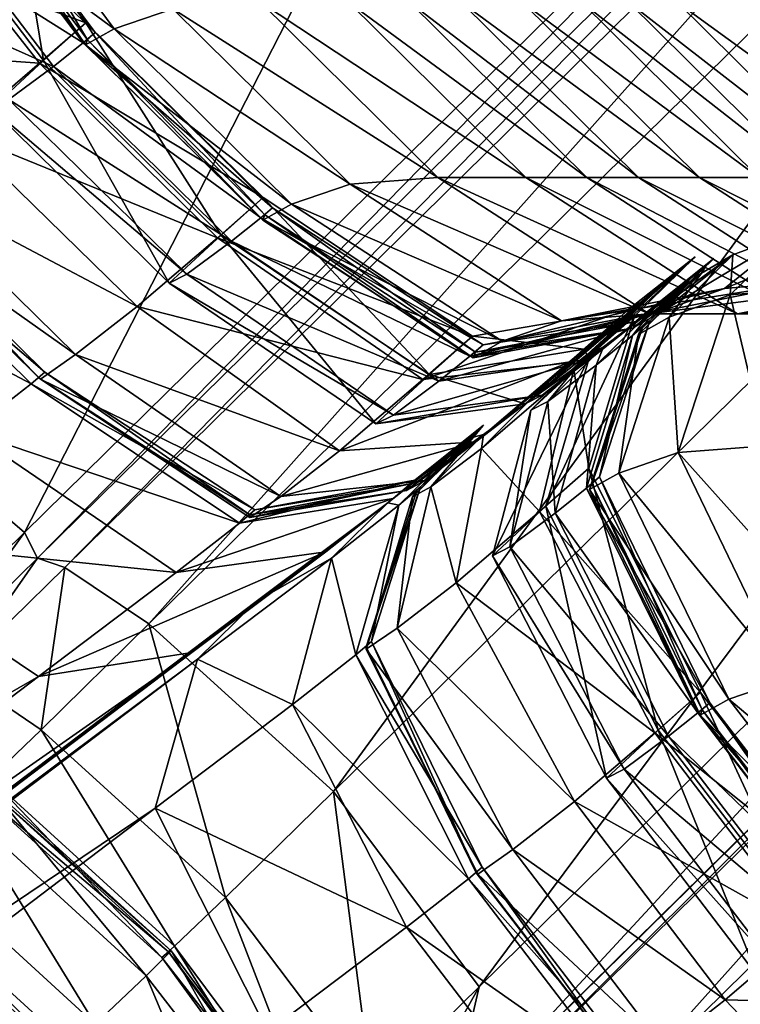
# Model space of a CAD drawing. Header units: millimetres. Extents: x 2387 to 13955, y -4964 to 364.
# Tile 664 of 1056: x 7045.91 to 7050.94, y -2846.22 to -2839.35. Entities that reach past the tile are written whole.
import ezdxf

# ---------------------------------------------------------------- set-up
doc = ezdxf.new("R2010")
doc.units = ezdxf.units.MM
doc.header["$MEASUREMENT"] = 0
doc.layers.add('Predefinito', color=7, linetype='Continuous', true_color=0x000000)

msp = doc.modelspace()

# ---------------------------------------------------------------- linework, layer by layer
at = {"layer": 'Predefinito'}
for points in [[(7043.1484, -2826.8787, 485.8323), (7050.9524, -2833.1665, 485.8435), (7043.3201, -2840.6766, 440.6501)], [(7045.9486, -2842.9292, 440.6993), (7043.3201, -2840.6766, 440.6501), (7050.9524, -2833.1665, 485.8435)], [(7050.9524, -2833.1665, 485.8435), (7053.5766, -2835.4239, 485.8769), (7045.9486, -2842.9292, 440.6993)], [(7046.0385, -2843.108, 440.7321), (7045.9486, -2842.9292, 440.6993), (7053.5766, -2835.4239, 485.8769)], [(7053.5766, -2835.4239, 485.8769), (7053.6634, -2835.6057, 485.8992), (7046.0385, -2843.108, 440.7321)], [(7046.2277, -2843.1725, 440.6993), (7046.0385, -2843.108, 440.7321), (7053.6634, -2835.6057, 485.8992)], [(7053.6634, -2835.6057, 485.8992), (7053.8554, -2835.6669, 485.8769), (7046.2277, -2843.1725, 440.6993)], [(7046.8158, -2843.5668, 440.6501), (7046.2277, -2843.1725, 440.6993), (7053.8554, -2835.6669, 485.8769)], [(7053.8554, -2835.6669, 485.8769), (7054.4477, -2836.0563, 485.8435), (7046.8158, -2843.5668, 440.6501)], [(7048.1022, -2844.7348, 440.6337), (7046.8158, -2843.5668, 440.6501), (7054.4477, -2836.0563, 485.8435)], [(7054.4477, -2836.0563, 485.8435), (7055.7355, -2837.2228, 485.8323), (7048.1022, -2844.7348, 440.6337)], [(7049.1175, -2846.0976, 440.7532), (7048.1022, -2844.7348, 440.6337), (7055.7355, -2837.2228, 485.8323)], [(7055.7355, -2837.2228, 485.8323), (7056.7391, -2838.596, 485.9135), (7049.1175, -2846.0976, 440.7532)], [(7048.8923, -2847.0761, 441.1116), (7049.1175, -2846.0976, 440.7532), (7056.7391, -2838.596, 485.9135)], [(7056.7391, -2838.596, 485.9135), (7056.4782, -2839.6059, 486.157), (7048.8923, -2847.0761, 441.1116)], [(7046.3745, -2839.3744, 789.359), (7045.9419, -2838.8008, 789.3425), (7045.6107, -2839.0948, 789.2394)], [(7046.0789, -2839.6373, 789.535), (7045.6449, -2839.0655, 789.5625), (7045.9419, -2838.8008, 789.3425)], [(7045.9419, -2838.8008, 789.3425), (7046.3745, -2839.3744, 789.359), (7046.0789, -2839.6373, 789.535)], [(7046.5732, -2839.4175, 803.5922), (7046.1448, -2838.8395, 803.6104), (7045.9424, -2838.953, 798.4803)], [(7046.1448, -2838.8395, 803.6104), (7046.5732, -2839.4175, 803.5922), (7046.9828, -2839.2774, 817.325)], [(7046.4405, -2839.4432, 796.3967), (7046.012, -2838.8652, 796.3848), (7045.9244, -2838.9407, 796.175)], [(7046.3719, -2839.5297, 798.4517), (7045.9424, -2838.953, 798.4803), (7045.958, -2838.9155, 796.6125)], [(7046.3868, -2839.4933, 796.5981), (7045.958, -2838.9155, 796.6125), (7046.012, -2838.8652, 796.3848)], [(7045.958, -2838.9155, 796.6125), (7046.3868, -2839.4933, 796.5981), (7046.3719, -2839.5297, 798.4517)], [(7046.012, -2838.8652, 796.3848), (7046.4405, -2839.4432, 796.3967), (7046.3868, -2839.4933, 796.5981)], [(7046.3562, -2839.5149, 796.2128), (7045.9244, -2838.9407, 796.175), (7045.714, -2839.1109, 795.2578)], [(7045.9244, -2838.9407, 796.175), (7046.3562, -2839.5149, 796.2128), (7046.4405, -2839.4432, 796.3967)], [(7045.9424, -2838.953, 798.4803), (7046.3719, -2839.5297, 798.4517), (7046.5732, -2839.4175, 803.5922)], [(7046.0524, -2839.6577, 789.2979), (7045.6107, -2839.0948, 789.2394), (7045.0404, -2839.5851, 788.4381)], [(7046.1502, -2839.68, 795.2977), (7045.714, -2839.1109, 795.2578), (7045.3999, -2839.3444, 792.9076)], [(7045.6107, -2839.0948, 789.2394), (7046.0524, -2839.6577, 789.2979), (7046.3745, -2839.3744, 789.359)], [(7045.6449, -2839.0655, 789.5625), (7046.0789, -2839.6373, 789.535), (7045.7168, -2839.9737, 790.4937)], [(7045.714, -2839.1109, 795.2578), (7046.1502, -2839.68, 795.2977), (7046.3562, -2839.5149, 796.2128)], [(7048.8298, -2840.4528, 844.9528), (7047.5928, -2839.2307, 844.9553), (7046.9828, -2839.2774, 817.325)], [(7047.5928, -2839.2307, 844.9553), (7048.8298, -2840.4528, 844.9528), (7049.4445, -2840.4528, 882.0847)], [(7049.4445, -2840.4528, 882.0847), (7048.2078, -2839.2307, 882.0895), (7047.5928, -2839.2307, 844.9553)], [(7049.8684, -2840.4528, 924.3302), (7048.6316, -2839.2307, 924.3334), (7048.2078, -2839.2307, 882.0895)], [(7048.2078, -2839.2307, 882.0895), (7049.4445, -2840.4528, 882.0847), (7049.8684, -2840.4528, 924.3302)], [(7048.6316, -2839.2307, 924.3334), (7049.8684, -2840.4528, 924.3302), (7050.2293, -2840.4528, 973.5469)], [(7050.2293, -2840.4528, 973.5469), (7048.9924, -2839.2307, 973.5475), (7048.6316, -2839.2307, 924.3334)], [(7050.6548, -2840.4528, 1031.5925), (7049.4179, -2839.2308, 1031.5923), (7048.9924, -2839.2307, 973.5475)], [(7048.9924, -2839.2307, 973.5475), (7050.2293, -2840.4528, 973.5469), (7050.6548, -2840.4528, 1031.5925)], [(7049.4179, -2839.2308, 1031.5923), (7050.6548, -2840.4528, 1031.5925), (7051.0695, -2840.4529, 1088.1479)], [(7051.0695, -2840.4529, 1088.1479), (7049.8326, -2839.2308, 1088.1471), (7049.4179, -2839.2308, 1031.5923)], [(7051.3976, -2840.4529, 1132.8939), (7050.1607, -2839.2308, 1132.8914), (7049.8326, -2839.2308, 1088.1471)], [(7049.8326, -2839.2308, 1088.1471), (7051.0695, -2840.4529, 1088.1479), (7051.3976, -2840.4529, 1132.8939)], [(7050.1607, -2839.2308, 1132.8914), (7051.3976, -2840.4529, 1132.8939), (7051.7369, -2840.4529, 1167.626)], [(7051.7369, -2840.4529, 1167.626), (7050.5, -2839.2309, 1167.6218), (7050.1607, -2839.2308, 1132.8914)], [(7052.1855, -2840.4529, 1194.14), (7050.9485, -2839.2309, 1194.1353), (7050.5, -2839.2309, 1167.6218)], [(7050.5, -2839.2309, 1167.6218), (7051.7369, -2840.4529, 1167.626), (7052.1855, -2840.4529, 1194.14)], [(7048.2198, -2840.4993, 817.3234), (7046.9828, -2839.2774, 817.325), (7046.5732, -2839.4175, 803.5922)], [(7046.9828, -2839.2774, 817.325), (7048.2198, -2840.4993, 817.3234), (7048.8298, -2840.4528, 844.9528)], [(7045.3999, -2839.3444, 792.9076), (7045.8387, -2839.9104, 792.903), (7046.1502, -2839.68, 795.2977)], [(7047.6131, -2840.5937, 789.3639), (7046.3745, -2839.3744, 789.359), (7046.0524, -2839.6577, 789.2979)], [(7047.3181, -2840.8562, 789.5255), (7046.0789, -2839.6373, 789.535), (7046.3745, -2839.3744, 789.359)], [(7046.3745, -2839.3744, 789.359), (7047.6131, -2840.5937, 789.3639), (7047.3181, -2840.8562, 789.5255)], [(7047.678, -2840.6643, 796.4006), (7046.4405, -2839.4432, 796.3967), (7046.3562, -2839.5149, 796.2128)], [(7047.8107, -2840.6387, 803.5861), (7046.5732, -2839.4175, 803.5922), (7046.3719, -2839.5297, 798.4517)], [(7047.6243, -2840.7143, 796.5934), (7046.3868, -2839.4933, 796.5981), (7046.4405, -2839.4432, 796.3967)], [(7046.4405, -2839.4432, 796.3967), (7047.678, -2840.6643, 796.4006), (7047.6243, -2840.7143, 796.5934)], [(7046.5732, -2839.4175, 803.5922), (7047.8107, -2840.6387, 803.5861), (7048.2198, -2840.4993, 817.3234)], [(7047.5948, -2840.7347, 796.2253), (7046.3562, -2839.5149, 796.2128), (7046.1502, -2839.68, 795.2977)], [(7046.3562, -2839.5149, 796.2128), (7047.5948, -2840.7347, 796.2253), (7047.678, -2840.6643, 796.4006)], [(7047.6098, -2840.7505, 798.4423), (7046.3719, -2839.5297, 798.4517), (7046.3868, -2839.4933, 796.5981)], [(7046.3719, -2839.5297, 798.4517), (7047.6098, -2840.7505, 798.4423), (7047.8107, -2840.6387, 803.5861)], [(7046.3868, -2839.4933, 796.5981), (7047.6243, -2840.7143, 796.5934), (7047.6098, -2840.7505, 798.4423)], [(7051.1571, -2848.1951, 440.6337), (7049.9307, -2847.0187, 440.7532), (7057.5522, -2839.5172, 485.9135)], [(7056.5178, -2839.6508, 486.157), (7057.5522, -2839.5172, 485.9135), (7049.9307, -2847.0187, 440.7532)], [(7045.0404, -2839.5851, 788.4381), (7045.4894, -2840.1394, 788.511), (7046.0524, -2839.6577, 789.2979)], [(7048.4794, -2847.4805, 441.3505), (7048.8923, -2847.0761, 441.1116), (7056.4782, -2839.6059, 486.157)], [(7056.4782, -2839.6059, 486.157), (7056.0416, -2840.0312, 486.3194), (7048.4794, -2847.4805, 441.3505)], [(7047.2941, -2840.8736, 789.3169), (7046.0524, -2839.6577, 789.2979), (7045.4894, -2840.1394, 788.511)], [(7046.9574, -2841.1909, 790.4789), (7045.7168, -2839.9737, 790.4937), (7046.0789, -2839.6373, 789.535)], [(7047.3902, -2840.8981, 795.311), (7046.1502, -2839.68, 795.2977), (7045.8387, -2839.9104, 792.903)], [(7046.0524, -2839.6577, 789.2979), (7047.2941, -2840.8736, 789.3169), (7047.6131, -2840.5937, 789.3639)], [(7046.0789, -2839.6373, 789.535), (7047.3181, -2840.8562, 789.5255), (7046.9574, -2841.1909, 790.4789)], [(7046.1502, -2839.68, 795.2977), (7047.3902, -2840.8981, 795.311), (7047.5948, -2840.7347, 796.2253)], [(7056.0416, -2840.0312, 486.3194), (7056.5178, -2839.6508, 486.157), (7048.9319, -2847.121, 441.1115)], [(7049.9307, -2847.0187, 440.7532), (7048.9319, -2847.121, 441.1115), (7056.5178, -2839.6508, 486.157)], [(7047.0795, -2841.1276, 792.9015), (7045.8387, -2839.9104, 792.903), (7045.7168, -2839.9737, 790.4937)], [(7045.8387, -2839.9104, 792.903), (7047.0795, -2841.1276, 792.9015), (7047.3902, -2840.8981, 795.311)], [(7045.7168, -2839.9737, 790.4937), (7046.9574, -2841.1909, 790.4789), (7047.0795, -2841.1276, 792.9015)], [(7048.9319, -2847.121, 441.1115), (7048.4794, -2847.4805, 441.3505), (7056.0416, -2840.0312, 486.3194)], [(7046.7336, -2841.3525, 788.5354), (7045.4894, -2840.1394, 788.511), (7045.0623, -2840.4712, 786.1584)], [(7045.4894, -2840.1394, 788.511), (7046.7336, -2841.3525, 788.5354), (7047.2941, -2840.8736, 789.3169)], [(7046.3043, -2841.6869, 786.17), (7045.0623, -2840.4712, 786.1584), (7044.8199, -2840.6392, 783.7507)], [(7045.0623, -2840.4712, 786.1584), (7046.3043, -2841.6869, 786.17), (7046.7336, -2841.3525, 788.5354)], [(7049.6934, -2841.4526, 817.3265), (7048.2198, -2840.4993, 817.3234), (7047.8107, -2840.6387, 803.5861)], [(7050.3048, -2841.4048, 844.9423), (7048.8298, -2840.4528, 844.9528), (7048.2198, -2840.4993, 817.3234)], [(7048.2198, -2840.4993, 817.3234), (7049.6934, -2841.4526, 817.3265), (7050.3048, -2841.4048, 844.9423)], [(7048.8298, -2840.4528, 844.9528), (7050.3048, -2841.4048, 844.9423), (7050.9198, -2841.4048, 882.0756)], [(7050.9198, -2841.4048, 882.0756), (7049.4445, -2840.4528, 882.0847), (7048.8298, -2840.4528, 844.9528)], [(7051.3437, -2841.4048, 924.3243), (7049.8684, -2840.4528, 924.3302), (7049.4445, -2840.4528, 882.0847)], [(7049.4445, -2840.4528, 882.0847), (7050.9198, -2841.4048, 882.0756), (7051.3437, -2841.4048, 924.3243)], [(7049.8684, -2840.4528, 924.3302), (7051.3437, -2841.4048, 924.3243), (7051.7045, -2841.4048, 973.5441)], [(7051.7045, -2841.4048, 973.5441), (7050.2293, -2840.4528, 973.5469), (7049.8684, -2840.4528, 924.3302)], [(7052.13, -2841.4048, 1031.5908), (7050.6548, -2840.4528, 1031.5925), (7050.2293, -2840.4528, 973.5469)], [(7050.2293, -2840.4528, 973.5469), (7051.7045, -2841.4048, 973.5441), (7052.13, -2841.4048, 1031.5908)], [(7050.6548, -2840.4528, 1031.5925), (7052.13, -2841.4048, 1031.5908), (7052.5447, -2841.4048, 1088.1466)], [(7052.5447, -2841.4048, 1088.1466), (7051.0695, -2840.4529, 1088.1479), (7050.6548, -2840.4528, 1031.5925)], [(7046.0888, -2841.8115, 782.5992), (7044.8511, -2840.5908, 782.5918), (7044.7544, -2840.6724, 782.4181)], [(7046.0485, -2841.8506, 782.7977), (7044.8111, -2840.6294, 782.799), (7044.8511, -2840.5908, 782.5918)], [(7044.8111, -2840.6294, 782.799), (7046.0485, -2841.8506, 782.7977), (7046.0585, -2841.859, 783.7484)], [(7046.0585, -2841.859, 783.7484), (7044.8199, -2840.6392, 783.7507), (7044.8111, -2840.6294, 782.799)], [(7044.8199, -2840.6392, 783.7507), (7046.0585, -2841.859, 783.7484), (7046.3043, -2841.6869, 786.17)], [(7044.8511, -2840.5908, 782.5918), (7046.0888, -2841.8115, 782.5992), (7046.0485, -2841.8506, 782.7977)], [(7049.071, -2841.5603, 789.3219), (7047.6131, -2840.5937, 789.3639), (7047.2941, -2840.8736, 789.3169)], [(7048.7723, -2841.8262, 789.5903), (7047.3181, -2840.8562, 789.5255), (7047.6131, -2840.5937, 789.3639)], [(7049.2799, -2841.5959, 803.6301), (7047.8107, -2840.6387, 803.5861), (7047.6098, -2840.7505, 798.4423)], [(7047.6131, -2840.5937, 789.3639), (7049.071, -2841.5603, 789.3219), (7048.7723, -2841.8262, 789.5903)], [(7047.8107, -2840.6387, 803.5861), (7049.2799, -2841.5959, 803.6301), (7049.6934, -2841.4526, 817.3265)], [(7043.3201, -2840.6766, 440.6501), (7045.9486, -2842.9292, 440.6993), (7045.1984, -2843.6631, 435.6674)], [(7045.9938, -2841.8913, 782.434), (7044.7544, -2840.6724, 782.4181), (7044.3223, -2841.0104, 780.6464)], [(7044.7544, -2840.6724, 782.4181), (7045.9938, -2841.8913, 782.434), (7046.0888, -2841.8115, 782.5992)], [(7049.147, -2841.6214, 796.3708), (7047.678, -2840.6643, 796.4006), (7047.5948, -2840.7347, 796.2253)], [(7049.0929, -2841.6718, 796.6275), (7047.6243, -2840.7143, 796.5934), (7047.678, -2840.6643, 796.4006)], [(7047.678, -2840.6643, 796.4006), (7049.147, -2841.6214, 796.3708), (7049.0929, -2841.6718, 796.6275)], [(7049.0542, -2841.7002, 796.1327), (7047.5948, -2840.7347, 796.2253), (7047.3902, -2840.8981, 795.311)], [(7047.5948, -2840.7347, 796.2253), (7049.0542, -2841.7002, 796.1327), (7049.147, -2841.6214, 796.3708)], [(7049.0759, -2841.7103, 798.5113), (7047.6098, -2840.7505, 798.4423), (7047.6243, -2840.7143, 796.5934)], [(7047.6098, -2840.7505, 798.4423), (7049.0759, -2841.7103, 798.5113), (7049.2799, -2841.5959, 803.6301)], [(7047.6243, -2840.7143, 796.5934), (7049.0929, -2841.6718, 796.6275), (7049.0759, -2841.7103, 798.5113)], [(7051.9428, -2840.7758, 844.9059), (7051.4459, -2841.175, 844.92), (7050.83, -2841.2268, 817.3379)], [(7050.83, -2841.2268, 817.3379), (7051.3239, -2840.8303, 817.3457), (7051.9428, -2840.7758, 844.9059)], [(7050.4034, -2841.3817, 803.7623), (7050.8885, -2840.9929, 803.8505), (7051.3239, -2840.8303, 817.3457)], [(7051.3239, -2840.8303, 817.3457), (7050.83, -2841.2268, 817.3379), (7050.4034, -2841.3817, 803.7623)], [(7050.8696, -2841.2716, 817.3379), (7051.3239, -2840.8303, 817.3457), (7050.8885, -2840.9929, 803.8505)], [(7051.3239, -2840.8303, 817.3457), (7050.8696, -2841.2716, 817.3379), (7051.4855, -2841.2198, 844.9199)], [(7048.7263, -2841.8629, 789.1738), (7047.2941, -2840.8736, 789.3169), (7046.7336, -2841.3525, 788.5354)], [(7048.399, -2842.1722, 790.5849), (7046.9574, -2841.1909, 790.4789), (7047.3181, -2840.8562, 789.5255)], [(7048.8376, -2841.8743, 795.2131), (7047.3902, -2840.8981, 795.311), (7047.0795, -2841.1276, 792.9015)], [(7047.2941, -2840.8736, 789.3169), (7048.7263, -2841.8629, 789.1738), (7049.071, -2841.5603, 789.3219)], [(7047.3181, -2840.8562, 789.5255), (7048.7723, -2841.8262, 789.5903), (7048.399, -2842.1722, 790.5849)], [(7047.3902, -2840.8981, 795.311), (7048.8376, -2841.8743, 795.2131), (7049.0542, -2841.7002, 796.1327)], [(7044.3223, -2841.0104, 780.6464), (7045.5628, -2842.2279, 780.6669), (7045.9938, -2841.8913, 782.434)], [(7049.7394, -2841.746, 788.7457), (7050.151, -2841.4221, 788.4603), (7050.6242, -2841.0061, 789.1146)], [(7050.6242, -2841.0061, 789.1146), (7050.1612, -2841.3753, 789.1974), (7049.7394, -2841.746, 788.7457)], [(7049.8908, -2841.6961, 789.7861), (7050.3068, -2841.2886, 789.9166), (7050.6242, -2841.0061, 789.1146)], [(7050.6242, -2841.0061, 789.1146), (7050.2008, -2841.4202, 789.1974), (7049.8908, -2841.6961, 789.7861)], [(7050.1487, -2841.5114, 795.8551), (7050.6145, -2841.1397, 795.67), (7050.755, -2841.0188, 796.222)], [(7050.755, -2841.0188, 796.222), (7050.2701, -2841.4074, 796.2814), (7050.1487, -2841.5114, 795.8551)], [(7050.2008, -2841.4202, 789.1974), (7050.6242, -2841.0061, 789.1146), (7050.151, -2841.4221, 788.4603)], [(7050.1612, -2841.3753, 789.1974), (7050.6242, -2841.0061, 789.1146), (7050.3068, -2841.2886, 789.9166)], [(7050.8885, -2840.9929, 803.8505), (7050.4034, -2841.3817, 803.7623), (7050.1902, -2841.5042, 798.7182)], [(7050.1902, -2841.5042, 798.7182), (7050.6693, -2841.1208, 798.8563), (7050.8885, -2840.9929, 803.8505)], [(7050.2544, -2841.5037, 796.7302), (7050.699, -2841.071, 796.7987), (7050.755, -2841.0188, 796.222)], [(7050.755, -2841.0188, 796.222), (7050.3097, -2841.4522, 796.2814), (7050.2544, -2841.5037, 796.7302)], [(7050.2701, -2841.4074, 796.2814), (7050.755, -2841.0188, 796.222), (7050.699, -2841.071, 796.7987)], [(7050.3097, -2841.4522, 796.2814), (7050.755, -2841.0188, 796.222), (7050.6145, -2841.1397, 795.67)], [(7050.8885, -2840.9929, 803.8505), (7050.4429, -2841.4265, 803.7624), (7050.8696, -2841.2716, 817.3379)], [(7050.4429, -2841.4265, 803.7624), (7050.8885, -2840.9929, 803.8505), (7050.6693, -2841.1208, 798.8563)], [(7050.6693, -2841.1208, 798.8563), (7050.1902, -2841.5042, 798.7182), (7050.2148, -2841.4588, 796.7302)], [(7050.699, -2841.071, 796.7987), (7050.2148, -2841.4588, 796.7302), (7050.2701, -2841.4074, 796.2814)], [(7050.2148, -2841.4588, 796.7302), (7050.699, -2841.071, 796.7987), (7050.6693, -2841.1208, 798.8563)], [(7050.699, -2841.071, 796.7987), (7050.2544, -2841.5037, 796.7302), (7050.2298, -2841.549, 798.7183)], [(7050.2298, -2841.549, 798.7183), (7050.6693, -2841.1208, 798.8563), (7050.699, -2841.071, 796.7987)], [(7050.6693, -2841.1208, 798.8563), (7050.2298, -2841.549, 798.7183), (7050.4429, -2841.4265, 803.7624)], [(7048.5199, -2842.11, 792.9115), (7047.0795, -2841.1276, 792.9015), (7046.9574, -2841.1909, 790.4789)], [(7046.9574, -2841.1909, 790.4789), (7048.399, -2842.1722, 790.5849), (7048.5199, -2842.11, 792.9115)], [(7047.0795, -2841.1276, 792.9015), (7048.5199, -2842.11, 792.9115), (7048.8376, -2841.8743, 795.2131)], [(7051.4459, -2841.175, 844.92), (7050.3048, -2841.4048, 844.9423), (7049.6934, -2841.4526, 817.3265)], [(7049.6934, -2841.4526, 817.3265), (7050.83, -2841.2268, 817.3379), (7051.4459, -2841.175, 844.92)], [(7050.6145, -2841.1397, 795.67), (7050.1487, -2841.5114, 795.8551), (7049.8959, -2841.7174, 794.9191)], [(7049.8959, -2841.7174, 794.9191), (7050.3377, -2841.367, 794.7232), (7050.6145, -2841.1397, 795.67)], [(7050.6145, -2841.1397, 795.67), (7050.1883, -2841.5563, 795.8551), (7050.3097, -2841.4522, 796.2814)], [(7050.1883, -2841.5563, 795.8551), (7050.6145, -2841.1397, 795.67), (7050.3377, -2841.367, 794.7232)], [(7050.3048, -2841.4048, 844.9423), (7051.4459, -2841.175, 844.92), (7052.061, -2841.1748, 882.0617)], [(7052.061, -2841.1748, 882.0617), (7050.9198, -2841.4048, 882.0756), (7050.3048, -2841.4048, 844.9423)], [(7052.485, -2841.1748, 924.3156), (7051.3437, -2841.4048, 924.3243), (7050.9198, -2841.4048, 882.0756)], [(7050.9198, -2841.4048, 882.0756), (7052.061, -2841.1748, 882.0617), (7052.485, -2841.1748, 924.3156)], [(7049.2799, -2841.5959, 803.6301), (7050.4034, -2841.3817, 803.7623), (7050.83, -2841.2268, 817.3379)], [(7050.83, -2841.2268, 817.3379), (7049.6934, -2841.4526, 817.3265), (7049.2799, -2841.5959, 803.6301)], [(7051.1168, -2842.3239, 844.9396), (7051.4855, -2841.2198, 844.9199), (7050.8696, -2841.2716, 817.3379)], [(7050.3068, -2841.2886, 789.9166), (7049.8908, -2841.6961, 789.7861), (7049.4794, -2842.0758, 790.9035)], [(7049.4794, -2842.0758, 790.9035), (7049.87, -2841.6909, 791.1159), (7050.3068, -2841.2886, 789.9166)], [(7050.3068, -2841.2886, 789.9166), (7049.8512, -2841.6512, 789.786), (7050.1612, -2841.3753, 789.1974)], [(7049.8512, -2841.6512, 789.786), (7050.3068, -2841.2886, 789.9166), (7049.87, -2841.6909, 791.1159)], [(7050.5054, -2842.3717, 817.3257), (7050.8696, -2841.2716, 817.3379), (7050.4429, -2841.4265, 803.7624)], [(7050.8696, -2841.2716, 817.3379), (7050.5054, -2842.3717, 817.3257), (7051.1168, -2842.3239, 844.9396)], [(7048.1452, -2842.3601, 788.3578), (7046.7336, -2841.3525, 788.5354), (7046.3043, -2841.6869, 786.17)], [(7046.7336, -2841.3525, 788.5354), (7048.1452, -2842.3601, 788.3578), (7048.7263, -2841.8629, 789.1738)], [(7048.7263, -2841.8629, 789.1738), (7049.7394, -2841.746, 788.7457), (7050.1612, -2841.3753, 789.1974)], [(7050.1612, -2841.3753, 789.1974), (7049.071, -2841.5603, 789.3219), (7048.7263, -2841.8629, 789.1738)], [(7049.071, -2841.5603, 789.3219), (7050.1612, -2841.3753, 789.1974), (7049.8512, -2841.6512, 789.786)], [(7050.4034, -2841.3817, 803.7623), (7049.2799, -2841.5959, 803.6301), (7049.0759, -2841.7103, 798.5113)], [(7049.0759, -2841.7103, 798.5113), (7050.1902, -2841.5042, 798.7182), (7050.4034, -2841.3817, 803.7623)], [(7049.5572, -2841.9718, 792.9415), (7049.9849, -2841.6338, 792.9616), (7050.3377, -2841.367, 794.7232)], [(7050.3377, -2841.367, 794.7232), (7049.8959, -2841.7174, 794.9191), (7049.5572, -2841.9718, 792.9415)], [(7049.9355, -2841.7623, 794.9191), (7050.3377, -2841.367, 794.7232), (7049.9849, -2841.6338, 792.9616)], [(7050.3377, -2841.367, 794.7232), (7049.9355, -2841.7623, 794.9191), (7050.1883, -2841.5563, 795.8551)], [(7049.0542, -2841.7002, 796.1327), (7050.1487, -2841.5114, 795.8551), (7050.2701, -2841.4074, 796.2814)], [(7050.2701, -2841.4074, 796.2814), (7049.147, -2841.6214, 796.3708), (7049.0542, -2841.7002, 796.1327)], [(7050.2148, -2841.4588, 796.7302), (7049.0929, -2841.6718, 796.6275), (7049.147, -2841.6214, 796.3708)], [(7049.0929, -2841.6718, 796.6275), (7050.2148, -2841.4588, 796.7302), (7050.1902, -2841.5042, 798.7182)], [(7050.151, -2841.4221, 788.4603), (7049.7394, -2841.746, 788.7457), (7049.0962, -2842.298, 787.8254)], [(7049.0962, -2842.298, 787.8254), (7049.4665, -2842.0108, 787.4706), (7050.151, -2841.4221, 788.4603)], [(7049.147, -2841.6214, 796.3708), (7050.2701, -2841.4074, 796.2814), (7050.2148, -2841.4588, 796.7302)], [(7049.779, -2841.7909, 788.7456), (7050.151, -2841.4221, 788.4603), (7049.4665, -2842.0108, 787.4706)], [(7049.5842, -2842.7452, 789.5901), (7049.8908, -2841.6961, 789.7861), (7050.2008, -2841.4202, 789.1974)], [(7050.2008, -2841.4202, 789.1974), (7049.8829, -2842.4793, 789.3215), (7049.5842, -2842.7452, 789.5901)], [(7049.8829, -2842.4793, 789.3215), (7050.2008, -2841.4202, 789.1974), (7049.779, -2841.7909, 788.7456)], [(7050.151, -2841.4221, 788.4603), (7049.779, -2841.7909, 788.7456), (7050.2008, -2841.4202, 789.1974)], [(7049.9049, -2842.5908, 796.6275), (7050.2544, -2841.5037, 796.7302), (7050.3097, -2841.4522, 796.2814)], [(7050.3097, -2841.4522, 796.2814), (7049.9589, -2842.5404, 796.3707), (7049.9049, -2842.5908, 796.6275)], [(7049.9589, -2842.5404, 796.3707), (7050.3097, -2841.4522, 796.2814), (7050.1883, -2841.5563, 795.8551)], [(7050.4429, -2841.4265, 803.7624), (7050.092, -2842.5149, 803.6301), (7050.5054, -2842.3717, 817.3257)], [(7050.092, -2842.5149, 803.6301), (7050.4429, -2841.4265, 803.7624), (7050.2298, -2841.549, 798.7183)], [(7050.1487, -2841.5114, 795.8551), (7049.0542, -2841.7002, 796.1327), (7048.8376, -2841.8743, 795.2131)], [(7048.8376, -2841.8743, 795.2131), (7049.8959, -2841.7174, 794.9191), (7050.1487, -2841.5114, 795.8551)], [(7050.1902, -2841.5042, 798.7182), (7049.0759, -2841.7103, 798.5113), (7049.0929, -2841.6718, 796.6275)], [(7050.2544, -2841.5037, 796.7302), (7049.9049, -2842.5908, 796.6275), (7049.888, -2842.6293, 798.5113)], [(7049.888, -2842.6293, 798.5113), (7050.2298, -2841.549, 798.7183), (7050.2544, -2841.5037, 796.7302)], [(7049.8512, -2841.6512, 789.786), (7048.7723, -2841.8262, 789.5903), (7049.071, -2841.5603, 789.3219)], [(7050.1883, -2841.5563, 795.8551), (7049.8662, -2842.6192, 796.1327), (7049.9589, -2842.5404, 796.3707)], [(7049.8662, -2842.6192, 796.1327), (7050.1883, -2841.5563, 795.8551), (7049.9355, -2841.7623, 794.9191)], [(7050.2298, -2841.549, 798.7183), (7049.888, -2842.6293, 798.5113), (7050.092, -2842.5149, 803.6301)], [(7048.7723, -2841.8262, 789.5903), (7049.8512, -2841.6512, 789.786), (7049.4398, -2842.0309, 790.9035)], [(7049.9849, -2841.6338, 792.9616), (7049.5572, -2841.9718, 792.9415), (7049.4398, -2842.0309, 790.9035)], [(7049.4398, -2842.0309, 790.9035), (7049.87, -2841.6909, 791.1159), (7049.9849, -2841.6338, 792.9616)], [(7049.87, -2841.6909, 791.1159), (7049.4398, -2842.0309, 790.9035), (7049.8512, -2841.6512, 789.786)], [(7049.9849, -2841.6338, 792.9616), (7049.5968, -2842.0167, 792.9415), (7049.9355, -2841.7623, 794.9191)], [(7049.5968, -2842.0167, 792.9415), (7049.9849, -2841.6338, 792.9616), (7049.87, -2841.6909, 791.1159)], [(7047.7347, -2842.6782, 786.0853), (7046.3043, -2841.6869, 786.17), (7046.0585, -2841.859, 783.7484)], [(7046.3043, -2841.6869, 786.17), (7047.7347, -2842.6782, 786.0853), (7048.1452, -2842.3601, 788.3578)], [(7048.5199, -2842.11, 792.9115), (7049.5572, -2841.9718, 792.9415), (7049.8959, -2841.7174, 794.9191)], [(7049.8959, -2841.7174, 794.9191), (7048.8376, -2841.8743, 795.2131), (7048.5199, -2842.11, 792.9115)], [(7049.8908, -2841.6961, 789.7861), (7049.5842, -2842.7452, 789.5901), (7049.2109, -2843.0913, 790.5848)], [(7049.2109, -2843.0913, 790.5848), (7049.4794, -2842.0758, 790.9035), (7049.8908, -2841.6961, 789.7861)], [(7049.87, -2841.6909, 791.1159), (7049.4794, -2842.0758, 790.9035), (7049.5968, -2842.0167, 792.9415)], [(7049.7394, -2841.746, 788.7457), (7048.7263, -2841.8629, 789.1738), (7048.1452, -2842.3601, 788.3578)], [(7048.1452, -2842.3601, 788.3578), (7049.0962, -2842.298, 787.8254), (7049.7394, -2841.746, 788.7457)], [(7049.4665, -2842.0108, 787.4706), (7049.1359, -2842.3429, 787.8254), (7049.779, -2841.7909, 788.7456)], [(7049.5382, -2842.7819, 789.1736), (7049.779, -2841.7909, 788.7456), (7049.1359, -2842.3429, 787.8254)], [(7049.779, -2841.7909, 788.7456), (7049.5382, -2842.7819, 789.1736), (7049.8829, -2842.4793, 789.3215)], [(7049.6495, -2842.7933, 795.2131), (7049.9355, -2841.7623, 794.9191), (7049.5968, -2842.0167, 792.9415)], [(7049.9355, -2841.7623, 794.9191), (7049.6495, -2842.7933, 795.2131), (7049.8662, -2842.6192, 796.1327)], [(7047.5548, -2842.7711, 782.5423), (7046.0888, -2841.8115, 782.5992), (7045.9938, -2841.8913, 782.434)], [(7047.5185, -2842.8069, 782.8046), (7046.0485, -2841.8506, 782.7977), (7046.0888, -2841.8115, 782.5992)], [(7046.0485, -2841.8506, 782.7977), (7047.5185, -2842.8069, 782.8046), (7047.5181, -2842.8246, 783.7647)], [(7047.5181, -2842.8246, 783.7647), (7046.0585, -2841.859, 783.7484), (7046.0485, -2841.8506, 782.7977)], [(7046.0585, -2841.859, 783.7484), (7047.5181, -2842.8246, 783.7647), (7047.7347, -2842.6782, 786.0853)], [(7046.0888, -2841.8115, 782.5992), (7047.5548, -2842.7711, 782.5423), (7047.5185, -2842.8069, 782.8046)], [(7049.4398, -2842.0309, 790.9035), (7048.399, -2842.1722, 790.5849), (7048.7723, -2841.8262, 789.5903)], [(7047.4462, -2842.8629, 782.3157), (7045.9938, -2841.8913, 782.434), (7045.5628, -2842.2279, 780.6669)], [(7045.9938, -2841.8913, 782.434), (7047.4462, -2842.8629, 782.3157), (7047.5548, -2842.7711, 782.5423)], [(7049.5572, -2841.9718, 792.9415), (7048.5199, -2842.11, 792.9115), (7048.399, -2842.1722, 790.5849)], [(7048.399, -2842.1722, 790.5849), (7049.4398, -2842.0309, 790.9035), (7049.5572, -2841.9718, 792.9415)], [(7048.742, -2842.5664, 785.8313), (7049.1499, -2842.246, 785.662), (7049.4665, -2842.0108, 787.4706)], [(7049.4665, -2842.0108, 787.4706), (7049.0962, -2842.298, 787.8254), (7048.742, -2842.5664, 785.8313)], [(7049.1359, -2842.3429, 787.8254), (7049.4665, -2842.0108, 787.4706), (7049.1499, -2842.246, 785.662)], [(7049.5968, -2842.0167, 792.9415), (7049.3319, -2843.029, 792.9115), (7049.6495, -2842.7933, 795.2131)], [(7049.3319, -2843.029, 792.9115), (7049.5968, -2842.0167, 792.9415), (7049.4794, -2842.0758, 790.9035)], [(7049.4794, -2842.0758, 790.9035), (7049.2109, -2843.0913, 790.5848), (7049.3319, -2843.029, 792.9115)], [(7048.5198, -2842.6926, 781.9609), (7048.9718, -2842.3331, 781.7244), (7049.1486, -2842.1811, 782.2579)], [(7049.1486, -2842.1811, 782.2579), (7048.6693, -2842.5646, 782.3716), (7048.5198, -2842.6926, 781.9609)], [(7049.1314, -2842.2001, 782.8391), (7048.6444, -2842.5903, 782.8252), (7048.6693, -2842.5646, 782.3716)], [(7048.6444, -2842.5903, 782.8252), (7049.1314, -2842.2001, 782.8391), (7049.079, -2842.2638, 783.8472)], [(7049.1314, -2842.2001, 782.8391), (7048.6841, -2842.6352, 782.8252), (7048.6525, -2842.6805, 783.8142)], [(7048.6525, -2842.6805, 783.8142), (7049.079, -2842.2638, 783.8472), (7049.1314, -2842.2001, 782.8391)], [(7048.6693, -2842.5646, 782.3716), (7049.1486, -2842.1811, 782.2579), (7049.1314, -2842.2001, 782.8391)], [(7048.6841, -2842.6352, 782.8252), (7049.1314, -2842.2001, 782.8391), (7049.1486, -2842.1811, 782.2579)], [(7049.1486, -2842.1811, 782.2579), (7048.709, -2842.6095, 782.3716), (7048.6841, -2842.6352, 782.8252)], [(7048.709, -2842.6095, 782.3716), (7049.1486, -2842.1811, 782.2579), (7048.9718, -2842.3331, 781.7244)], [(7047.0055, -2843.2081, 780.516), (7045.5628, -2842.2279, 780.6669), (7044.595, -2842.9594, 775.6628)], [(7045.5628, -2842.2279, 780.6669), (7047.0055, -2843.2081, 780.516), (7047.4462, -2842.8629, 782.3157)], [(7049.1499, -2842.246, 785.662), (7048.742, -2842.5664, 785.8313), (7048.6128, -2842.6356, 783.8142)], [(7048.6128, -2842.6356, 783.8142), (7049.079, -2842.2638, 783.8472), (7049.1499, -2842.246, 785.662)], [(7049.079, -2842.2638, 783.8472), (7048.6128, -2842.6356, 783.8142), (7048.6444, -2842.5903, 782.8252)], [(7049.079, -2842.2638, 783.8472), (7048.6525, -2842.6805, 783.8142), (7048.7817, -2842.6112, 785.8313)], [(7049.1499, -2842.246, 785.662), (7048.7817, -2842.6112, 785.8313), (7049.1359, -2842.3429, 787.8254)], [(7048.7817, -2842.6112, 785.8313), (7049.1499, -2842.246, 785.662), (7049.079, -2842.2638, 783.8472)], [(7047.7347, -2842.6782, 786.0853), (7048.742, -2842.5664, 785.8313), (7049.0962, -2842.298, 787.8254)], [(7049.0962, -2842.298, 787.8254), (7048.1452, -2842.3601, 788.3578), (7047.7347, -2842.6782, 786.0853)], [(7048.9718, -2842.3331, 781.7244), (7048.5198, -2842.6926, 781.9609), (7048.05, -2843.0635, 780.0631)], [(7048.05, -2843.0635, 780.0631), (7048.4825, -2842.7212, 779.7612), (7048.9718, -2842.3331, 781.7244)], [(7048.5594, -2842.7374, 781.9609), (7048.9718, -2842.3331, 781.7244), (7048.4825, -2842.7212, 779.7612)], [(7048.9718, -2842.3331, 781.7244), (7048.5594, -2842.7374, 781.9609), (7048.709, -2842.6095, 782.3716)], [(7048.9571, -2843.2792, 788.3578), (7049.1359, -2842.3429, 787.8254), (7048.7817, -2842.6112, 785.8313)], [(7049.1359, -2842.3429, 787.8254), (7048.9571, -2843.2792, 788.3578), (7049.5382, -2842.7819, 789.1736)], [(7051.8797, -2843.9051, 844.9426), (7051.1168, -2842.3239, 844.9396), (7050.5054, -2842.3717, 817.3257)], [(7051.2699, -2843.9516, 817.3209), (7050.5054, -2842.3717, 817.3257), (7050.092, -2842.5149, 803.6301)], [(7050.5054, -2842.3717, 817.3257), (7051.2699, -2843.9516, 817.3209), (7051.8797, -2843.9051, 844.9426)], [(7050.6626, -2844.0451, 789.3629), (7049.8829, -2842.4793, 789.3215), (7049.5382, -2842.7819, 789.1736)], [(7050.3677, -2844.3077, 789.5248), (7049.5842, -2842.7452, 789.5901), (7049.8829, -2842.4793, 789.3215)], [(7049.8829, -2842.4793, 789.3215), (7050.6626, -2844.0451, 789.3629), (7050.3677, -2844.3077, 789.5248)], [(7047.4462, -2842.8629, 782.3157), (7048.5198, -2842.6926, 781.9609), (7048.6693, -2842.5646, 782.3716)], [(7048.6693, -2842.5646, 782.3716), (7047.5548, -2842.7711, 782.5423), (7047.4462, -2842.8629, 782.3157)], [(7047.5548, -2842.7711, 782.5423), (7048.6693, -2842.5646, 782.3716), (7048.6444, -2842.5903, 782.8252)], [(7050.7278, -2844.1161, 796.4005), (7049.9589, -2842.5404, 796.3707), (7049.8662, -2842.6192, 796.1327)], [(7050.8608, -2844.0909, 803.5861), (7050.092, -2842.5149, 803.6301), (7049.888, -2842.6293, 798.5113)], [(7050.6741, -2844.1662, 796.5933), (7049.9049, -2842.5908, 796.6275), (7049.9589, -2842.5404, 796.3707)], [(7049.9589, -2842.5404, 796.3707), (7050.7278, -2844.1161, 796.4005), (7050.6741, -2844.1662, 796.5933)], [(7050.092, -2842.5149, 803.6301), (7050.8608, -2844.0909, 803.5861), (7051.2699, -2843.9516, 817.3209)], [(7048.742, -2842.5664, 785.8313), (7047.7347, -2842.6782, 786.0853), (7047.5181, -2842.8246, 783.7647)], [(7047.5181, -2842.8246, 783.7647), (7048.6128, -2842.6356, 783.8142), (7048.742, -2842.5664, 785.8313)], [(7048.6444, -2842.5903, 782.8252), (7047.5185, -2842.8069, 782.8046), (7047.5548, -2842.7711, 782.5423)], [(7047.5185, -2842.8069, 782.8046), (7048.6444, -2842.5903, 782.8252), (7048.6128, -2842.6356, 783.8142)], [(7048.3305, -2843.726, 782.8045), (7048.6841, -2842.6352, 782.8252), (7048.709, -2842.6095, 782.3716)], [(7048.709, -2842.6095, 782.3716), (7048.3669, -2843.6901, 782.5422), (7048.3305, -2843.726, 782.8045)], [(7048.3669, -2843.6901, 782.5422), (7048.709, -2842.6095, 782.3716), (7048.5594, -2842.7374, 781.9609)], [(7048.7817, -2842.6112, 785.8313), (7048.5467, -2843.5972, 786.0853), (7048.9571, -2843.2792, 788.3578)], [(7048.5467, -2843.5972, 786.0853), (7048.7817, -2842.6112, 785.8313), (7048.6525, -2842.6805, 783.8142)], [(7050.6446, -2844.1865, 796.2252), (7049.8662, -2842.6192, 796.1327), (7049.6495, -2842.7933, 795.2131)], [(7049.8662, -2842.6192, 796.1327), (7050.6446, -2844.1865, 796.2252), (7050.7278, -2844.1161, 796.4005)], [(7050.6597, -2844.2026, 798.4422), (7049.888, -2842.6293, 798.5113), (7049.9049, -2842.5908, 796.6275)], [(7049.888, -2842.6293, 798.5113), (7050.6597, -2844.2026, 798.4422), (7050.8608, -2844.0909, 803.5861)], [(7049.9049, -2842.5908, 796.6275), (7050.6741, -2844.1662, 796.5933), (7050.6597, -2844.2026, 798.4422)], [(7048.5198, -2842.6926, 781.9609), (7047.4462, -2842.8629, 782.3157), (7047.0055, -2843.2081, 780.516)], [(7047.0055, -2843.2081, 780.516), (7048.05, -2843.0635, 780.0631), (7048.5198, -2842.6926, 781.9609)], [(7048.6128, -2842.6356, 783.8142), (7047.5181, -2842.8246, 783.7647), (7047.5185, -2842.8069, 782.8046)], [(7048.6841, -2842.6352, 782.8252), (7048.3305, -2843.726, 782.8045), (7048.3301, -2843.7436, 783.7648)], [(7048.3301, -2843.7436, 783.7648), (7048.6525, -2842.6805, 783.8142), (7048.6841, -2842.6352, 782.8252)], [(7048.6525, -2842.6805, 783.8142), (7048.3301, -2843.7436, 783.7648), (7048.5467, -2843.5972, 786.0853)], [(7047.1142, -2843.7668, 775.1484), (7047.5628, -2843.4104, 774.8911), (7048.4825, -2842.7212, 779.7612)], [(7048.4825, -2842.7212, 779.7612), (7048.05, -2843.0635, 780.0631), (7047.1142, -2843.7668, 775.1484)], [(7048.0896, -2843.1083, 780.0631), (7048.4825, -2842.7212, 779.7612), (7047.5628, -2843.4104, 774.8911)], [(7048.4825, -2842.7212, 779.7612), (7048.0896, -2843.1083, 780.0631), (7048.5594, -2842.7374, 781.9609)], [(7048.2582, -2843.7819, 782.3157), (7048.5594, -2842.7374, 781.9609), (7048.0896, -2843.1083, 780.0631)], [(7048.5594, -2842.7374, 781.9609), (7048.2582, -2843.7819, 782.3157), (7048.3669, -2843.6901, 782.5422)], [(7050.0071, -2844.6427, 790.4787), (7049.2109, -2843.0913, 790.5848), (7049.5842, -2842.7452, 789.5901)], [(7049.5842, -2842.7452, 789.5901), (7050.3677, -2844.3077, 789.5248), (7050.0071, -2844.6427, 790.4787)], [(7050.3437, -2844.3251, 789.3163), (7049.5382, -2842.7819, 789.1736), (7048.9571, -2843.2792, 788.3578)], [(7050.44, -2844.3501, 795.311), (7049.6495, -2842.7933, 795.2131), (7049.3319, -2843.029, 792.9115)], [(7049.5382, -2842.7819, 789.1736), (7050.3437, -2844.3251, 789.3163), (7050.6626, -2844.0451, 789.3629)], [(7049.6495, -2842.7933, 795.2131), (7050.44, -2844.3501, 795.311), (7050.6446, -2844.1865, 796.2252)], [(7046.0458, -2843.9326, 775.5343), (7044.595, -2842.9594, 775.6628), (7034.691, -2850.4728, 730.4554)], [(7044.595, -2842.9594, 775.6628), (7046.0458, -2843.9326, 775.5343), (7047.0055, -2843.2081, 780.516)], [(7045.2904, -2843.84, 435.7065), (7045.1984, -2843.6631, 435.6674), (7045.9486, -2842.9292, 440.6993)], [(7045.9486, -2842.9292, 440.6993), (7046.0385, -2843.108, 440.7321), (7045.2904, -2843.84, 435.7065)], [(7050.1293, -2844.5795, 792.9015), (7049.3319, -2843.029, 792.9115), (7049.2109, -2843.0913, 790.5848)], [(7049.3319, -2843.029, 792.9115), (7050.1293, -2844.5795, 792.9015), (7050.44, -2844.3501, 795.311)], [(7045.4778, -2843.9067, 435.6674), (7045.2904, -2843.84, 435.7065), (7046.0385, -2843.108, 440.7321)], [(7046.0385, -2843.108, 440.7321), (7046.2277, -2843.1725, 440.6993), (7045.4778, -2843.9067, 435.6674)], [(7046.0458, -2843.9326, 775.5343), (7047.1142, -2843.7668, 775.1484), (7048.05, -2843.0635, 780.0631)], [(7048.05, -2843.0635, 780.0631), (7047.0055, -2843.2081, 780.516), (7046.0458, -2843.9326, 775.5343)], [(7047.8175, -2844.1272, 780.516), (7048.0896, -2843.1083, 780.0631), (7047.1538, -2843.8116, 775.1484)], [(7047.5628, -2843.4104, 774.8911), (7047.1538, -2843.8116, 775.1484), (7048.0896, -2843.1083, 780.0631)], [(7048.0896, -2843.1083, 780.0631), (7047.8175, -2844.1272, 780.516), (7048.2582, -2843.7819, 782.3157)], [(7049.2109, -2843.0913, 790.5848), (7050.0071, -2844.6427, 790.4787), (7050.1293, -2844.5795, 792.9015)], [(7046.0632, -2844.3041, 435.6087), (7045.4778, -2843.9067, 435.6674), (7046.2277, -2843.1725, 440.6993)], [(7046.2277, -2843.1725, 440.6993), (7046.8158, -2843.5668, 440.6501), (7046.0632, -2844.3041, 435.6087)], [(7049.7833, -2844.8042, 788.5352), (7048.9571, -2843.2792, 788.3578), (7048.5467, -2843.5972, 786.0853)], [(7048.9571, -2843.2792, 788.3578), (7049.7833, -2844.8042, 788.5352), (7050.3437, -2844.3251, 789.3163)], [(7047.5628, -2843.4104, 774.8911), (7047.1142, -2843.7668, 775.1484), (7037.2608, -2851.2357, 730.0906)], [(7037.2608, -2851.2357, 730.0906), (7037.7345, -2850.8569, 729.9082), (7047.5628, -2843.4104, 774.8911)], [(7047.1538, -2843.8116, 775.1484), (7047.5628, -2843.4104, 774.8911), (7037.7345, -2850.8569, 729.9082)], [(7047.3487, -2845.4732, 435.5891), (7046.0632, -2844.3041, 435.6087), (7046.8158, -2843.5668, 440.6501)], [(7046.8158, -2843.5668, 440.6501), (7048.1022, -2844.7348, 440.6337), (7047.3487, -2845.4732, 435.5891)], [(7049.3542, -2845.1389, 786.17), (7048.5467, -2843.5972, 786.0853), (7048.3301, -2843.7436, 783.7648)], [(7048.5467, -2843.5972, 786.0853), (7049.3542, -2845.1389, 786.17), (7049.7833, -2844.8042, 788.5352)], [(7049.1385, -2845.2633, 782.5991), (7048.3669, -2843.6901, 782.5422), (7048.2582, -2843.7819, 782.3157)], [(7049.1084, -2845.311, 783.7483), (7048.3301, -2843.7436, 783.7648), (7048.3305, -2843.726, 782.8045)], [(7049.0983, -2845.3026, 782.7975), (7048.3305, -2843.726, 782.8045), (7048.3669, -2843.6901, 782.5422)], [(7048.3305, -2843.726, 782.8045), (7049.0983, -2845.3026, 782.7975), (7049.1084, -2845.311, 783.7483)], [(7048.3669, -2843.6901, 782.5422), (7049.1385, -2845.2633, 782.5991), (7049.0983, -2845.3026, 782.7975)], [(7047.1142, -2843.7668, 775.1484), (7046.0458, -2843.9326, 775.5343), (7036.1544, -2851.4349, 730.3643)], [(7036.1544, -2851.4349, 730.3643), (7037.2608, -2851.2357, 730.0906), (7047.1142, -2843.7668, 775.1484)], [(7049.0435, -2845.3431, 782.4339), (7048.2582, -2843.7819, 782.3157), (7047.8175, -2844.1272, 780.516)], [(7048.2582, -2843.7819, 782.3157), (7049.0435, -2845.3431, 782.4339), (7049.1385, -2845.2633, 782.5991)], [(7048.3301, -2843.7436, 783.7648), (7049.1084, -2845.311, 783.7483), (7049.3542, -2845.1389, 786.17)], [(7037.7345, -2850.8569, 729.9082), (7037.3003, -2851.2805, 730.0906), (7047.1538, -2843.8116, 775.1484)], [(7046.8577, -2844.8516, 775.5343), (7047.1538, -2843.8116, 775.1484), (7037.3003, -2851.2805, 730.0906)], [(7047.1538, -2843.8116, 775.1484), (7046.8577, -2844.8516, 775.5343), (7047.8175, -2844.1272, 780.516)], [(7034.691, -2850.4728, 730.4554), (7036.1544, -2851.4349, 730.3643), (7046.0458, -2843.9326, 775.5343)], [(7045.4778, -2843.9067, 435.6674), (7046.0632, -2844.3041, 435.6087), (7045.7074, -2844.6447, 433.8198)], [(7052.33, -2845.3298, 817.3203), (7051.2699, -2843.9516, 817.3209), (7050.8608, -2844.0909, 803.5861)], [(7051.7203, -2845.4244, 789.3571), (7050.6626, -2844.0451, 789.3629), (7050.3437, -2844.3251, 789.3163)], [(7051.4247, -2845.6876, 789.5337), (7050.3677, -2844.3077, 789.5248), (7050.6626, -2844.0451, 789.3629)], [(7050.6626, -2844.0451, 789.3629), (7051.7203, -2845.4244, 789.3571), (7051.4247, -2845.6876, 789.5337)], [(7048.6126, -2845.6798, 780.6669), (7047.8175, -2844.1272, 780.516), (7046.8577, -2844.8516, 775.5343)], [(7047.8175, -2844.1272, 780.516), (7048.6126, -2845.6798, 780.6669), (7049.0435, -2845.3431, 782.4339)], [(7051.787, -2845.4946, 796.3964), (7050.7278, -2844.1161, 796.4005), (7050.6446, -2844.1865, 796.2252)], [(7051.9202, -2845.4694, 803.592), (7050.8608, -2844.0909, 803.5861), (7050.6597, -2844.2026, 798.4422)], [(7051.7334, -2845.5448, 796.5979), (7050.6741, -2844.1662, 796.5933), (7050.7278, -2844.1161, 796.4005)], [(7050.7278, -2844.1161, 796.4005), (7051.787, -2845.4946, 796.3964), (7051.7334, -2845.5448, 796.5979)], [(7050.8608, -2844.0909, 803.5861), (7051.9202, -2845.4694, 803.592), (7052.33, -2845.3298, 817.3203)], [(7051.7025, -2845.566, 796.2125), (7050.6446, -2844.1865, 796.2252), (7050.44, -2844.3501, 795.311)], [(7050.6446, -2844.1865, 796.2252), (7051.7025, -2845.566, 796.2125), (7051.787, -2845.4946, 796.3964)], [(7051.7186, -2845.5814, 798.4515), (7050.6597, -2844.2026, 798.4422), (7050.6741, -2844.1662, 796.5933)], [(7050.6597, -2844.2026, 798.4422), (7051.7186, -2845.5814, 798.4515), (7051.9202, -2845.4694, 803.592)], [(7050.6741, -2844.1662, 796.5933), (7051.7334, -2845.5448, 796.5979), (7051.7186, -2845.5814, 798.4515)], [(7046.9939, -2845.8125, 433.8047), (7045.7074, -2844.6447, 433.8198), (7046.0632, -2844.3041, 435.6087)], [(7046.0632, -2844.3041, 435.6087), (7047.3487, -2845.4732, 435.5891), (7046.9939, -2845.8125, 433.8047)], [(7051.3973, -2845.7071, 789.2966), (7050.3437, -2844.3251, 789.3163), (7049.7833, -2844.8042, 788.5352)], [(7051.0623, -2846.0239, 790.4933), (7050.0071, -2844.6427, 790.4787), (7050.3677, -2844.3077, 789.5248)], [(7051.4961, -2845.7308, 795.2975), (7050.44, -2844.3501, 795.311), (7050.1293, -2844.5795, 792.9015)], [(7050.3437, -2844.3251, 789.3163), (7051.3973, -2845.7071, 789.2966), (7051.7203, -2845.4244, 789.3571)], [(7050.3677, -2844.3077, 789.5248), (7051.4247, -2845.6876, 789.5337), (7051.0623, -2846.0239, 790.4933)], [(7050.44, -2844.3501, 795.311), (7051.4961, -2845.7308, 795.2975), (7051.7025, -2845.566, 796.2125)], [(7051.1844, -2845.9609, 792.9028), (7050.1293, -2844.5795, 792.9015), (7050.0071, -2844.6427, 790.4787)], [(7050.1293, -2844.5795, 792.9015), (7051.1844, -2845.9609, 792.9028), (7051.4961, -2845.7308, 795.2975)], [(7046.7972, -2846.0193, 430.0558), (7045.5135, -2844.8483, 430.0667), (7045.6835, -2844.6781, 432.4847)], [(7046.9058, -2845.8927, 433.6363), (7045.6178, -2844.7266, 433.643), (7045.7074, -2844.6447, 433.8198)], [(7046.9524, -2845.8534, 433.4394), (7045.6641, -2844.6876, 433.4374), (7045.6178, -2844.7266, 433.643)], [(7046.9706, -2845.8453, 432.4879), (7045.6835, -2844.6781, 432.4847), (7045.6641, -2844.6876, 433.4374)], [(7045.6641, -2844.6876, 433.4374), (7046.9524, -2845.8534, 433.4394), (7046.9706, -2845.8453, 432.4879)], [(7045.6835, -2844.6781, 432.4847), (7046.9706, -2845.8453, 432.4879), (7046.7972, -2846.0193, 430.0558)], [(7045.7074, -2844.6447, 433.8198), (7046.9939, -2845.8125, 433.8047), (7046.9058, -2845.8927, 433.6363)], [(7050.0071, -2844.6427, 790.4787), (7051.0623, -2846.0239, 790.4933), (7051.1844, -2845.9609, 792.9028)], [(7045.6178, -2844.7266, 433.643), (7046.9058, -2845.8927, 433.6363), (7046.9524, -2845.8534, 433.4394)], [(7048.3716, -2846.8292, 435.7318), (7047.3487, -2845.4732, 435.5891), (7048.1022, -2844.7348, 440.6337)], [(7048.1022, -2844.7348, 440.6337), (7049.1175, -2846.0976, 440.7532), (7048.3716, -2846.8292, 435.7318)], [(7050.8338, -2846.1885, 788.5107), (7049.7833, -2844.8042, 788.5352), (7049.3542, -2845.1389, 786.17)], [(7049.7833, -2844.8042, 788.5352), (7050.8338, -2846.1885, 788.5107), (7051.3973, -2845.7071, 789.2966)], [(7047.6449, -2846.4114, 775.6629), (7046.8577, -2844.8516, 775.5343), (7036.9664, -2852.354, 730.3643)], [(7037.3003, -2851.2805, 730.0906), (7036.9664, -2852.354, 730.3643), (7046.8577, -2844.8516, 775.5343)], [(7046.4392, -2846.3562, 427.6745), (7045.1576, -2845.1828, 427.6981), (7045.5135, -2844.8483, 430.0667)], [(7045.5135, -2844.8483, 430.0667), (7046.7972, -2846.0193, 430.0558), (7046.4392, -2846.3562, 427.6745)], [(7046.8577, -2844.8516, 775.5343), (7047.6449, -2846.4114, 775.6629), (7048.6126, -2845.6798, 780.6669)], [(7050.4076, -2846.5213, 786.1583), (7049.3542, -2845.1389, 786.17), (7049.1084, -2845.311, 783.7483)], [(7049.3542, -2845.1389, 786.17), (7050.4076, -2846.5213, 786.1583), (7050.8338, -2846.1885, 788.5107)], [(7045.1576, -2845.1828, 427.6981), (7046.4392, -2846.3562, 427.6745), (7045.9035, -2846.8367, 426.8757)], [(7050.1974, -2846.6421, 782.5912), (7049.1385, -2845.2633, 782.5991), (7049.0435, -2845.3431, 782.4339)], [(7050.1579, -2846.681, 782.7985), (7049.0983, -2845.3026, 782.7975), (7049.1385, -2845.2633, 782.5991)], [(7049.0983, -2845.3026, 782.7975), (7050.1579, -2846.681, 782.7985), (7050.1664, -2846.6905, 783.7504)], [(7050.1664, -2846.6905, 783.7504), (7049.1084, -2845.311, 783.7483), (7049.0983, -2845.3026, 782.7975)], [(7049.1084, -2845.311, 783.7483), (7050.1664, -2846.6905, 783.7504), (7050.4076, -2846.5213, 786.1583)], [(7049.1385, -2845.2633, 782.5991), (7050.1974, -2846.6421, 782.5912), (7050.1579, -2846.681, 782.7985)], [(7046.2736, -2846.5192, 425.7223), (7044.989, -2845.3493, 425.7068), (7044.5996, -2845.6862, 426.6567)], [(7046.2234, -2846.584, 423.2924), (7044.9386, -2845.4142, 423.2902), (7044.989, -2845.3493, 425.7068)], [(7044.989, -2845.3493, 425.7068), (7046.2736, -2846.5192, 425.7223), (7046.2234, -2846.584, 423.2924)], [(7050.1004, -2846.7233, 782.4176), (7049.0435, -2845.3431, 782.4339), (7048.6126, -2845.6798, 780.6669)], [(7049.0435, -2845.3431, 782.4339), (7050.1004, -2846.7233, 782.4176), (7050.1974, -2846.6421, 782.5912)], [(7045.9848, -2846.8154, 420.8705), (7044.699, -2845.6467, 420.8832), (7044.9386, -2845.4142, 423.2902)], [(7044.9386, -2845.4142, 423.2902), (7046.2234, -2846.584, 423.2924), (7045.9848, -2846.8154, 420.8705)], [(7048.0079, -2847.1764, 433.9149), (7046.9939, -2845.8125, 433.8047), (7047.3487, -2845.4732, 435.5891)], [(7047.3487, -2845.4732, 435.5891), (7048.3716, -2846.8292, 435.7318), (7048.0079, -2847.1764, 433.9149)], [(7044.699, -2845.6467, 420.8832), (7045.9848, -2846.8154, 420.8705), (7045.8078, -2846.9797, 419.9498)], [(7044.5996, -2845.6862, 426.6567), (7045.8857, -2846.8542, 426.6667), (7046.2736, -2846.5192, 425.7223)], [(7049.668, -2847.061, 780.6462), (7048.6126, -2845.6798, 780.6669), (7047.6449, -2846.4114, 775.6629)], [(7048.6126, -2845.6798, 780.6669), (7049.668, -2847.061, 780.6462), (7050.1004, -2846.7233, 782.4176)], [(7051.9013, -2846.2149, 789.2375), (7051.3973, -2845.7071, 789.2966), (7050.8338, -2846.1885, 788.5107)], [(7047.8344, -2847.3626, 430.1345), (7046.7972, -2846.0193, 430.0558), (7046.9706, -2845.8453, 432.4879)], [(7047.9074, -2847.2674, 433.6851), (7046.9058, -2845.8927, 433.6363), (7046.9939, -2845.8125, 433.8047)], [(7047.9515, -2847.2304, 433.4248), (7046.9524, -2845.8534, 433.4394), (7046.9058, -2845.8927, 433.6363)], [(7047.9803, -2847.2129, 432.4645), (7046.9706, -2845.8453, 432.4879), (7046.9524, -2845.8534, 433.4394)], [(7046.9524, -2845.8534, 433.4394), (7047.9515, -2847.2304, 433.4248), (7047.9803, -2847.2129, 432.4645)], [(7046.9706, -2845.8453, 432.4879), (7047.9803, -2847.2129, 432.4645), (7047.8344, -2847.3626, 430.1345)], [(7046.9939, -2845.8125, 433.8047), (7048.0079, -2847.1764, 433.9149), (7047.9074, -2847.2674, 433.6851)], [(7046.9058, -2845.8927, 433.6363), (7047.9074, -2847.2674, 433.6851), (7047.9515, -2847.2304, 433.4248)], [(7047.4935, -2847.6842, 427.8467), (7046.4392, -2846.3562, 427.6745), (7046.7972, -2846.0193, 430.0558)], [(7046.7972, -2846.0193, 430.0558), (7047.8344, -2847.3626, 430.1345), (7047.4935, -2847.6842, 427.8467)], [(7049.1175, -2846.0976, 440.7532), (7048.8923, -2847.0761, 441.1116), (7048.169, -2847.7877, 436.1597)], [(7048.169, -2847.7877, 436.1597), (7048.3716, -2846.8292, 435.7318), (7049.1175, -2846.0976, 440.7532)], [(7051.3282, -2846.7025, 788.4374), (7050.8338, -2846.1885, 788.5107), (7050.4076, -2846.5213, 786.1583)], [(7050.8338, -2846.1885, 788.5107), (7051.3282, -2846.7025, 788.4374), (7051.9013, -2846.2149, 789.2375)]]:
    msp.add_3dface(points, dxfattribs=at)

doc.saveas('drawing.dxf')
